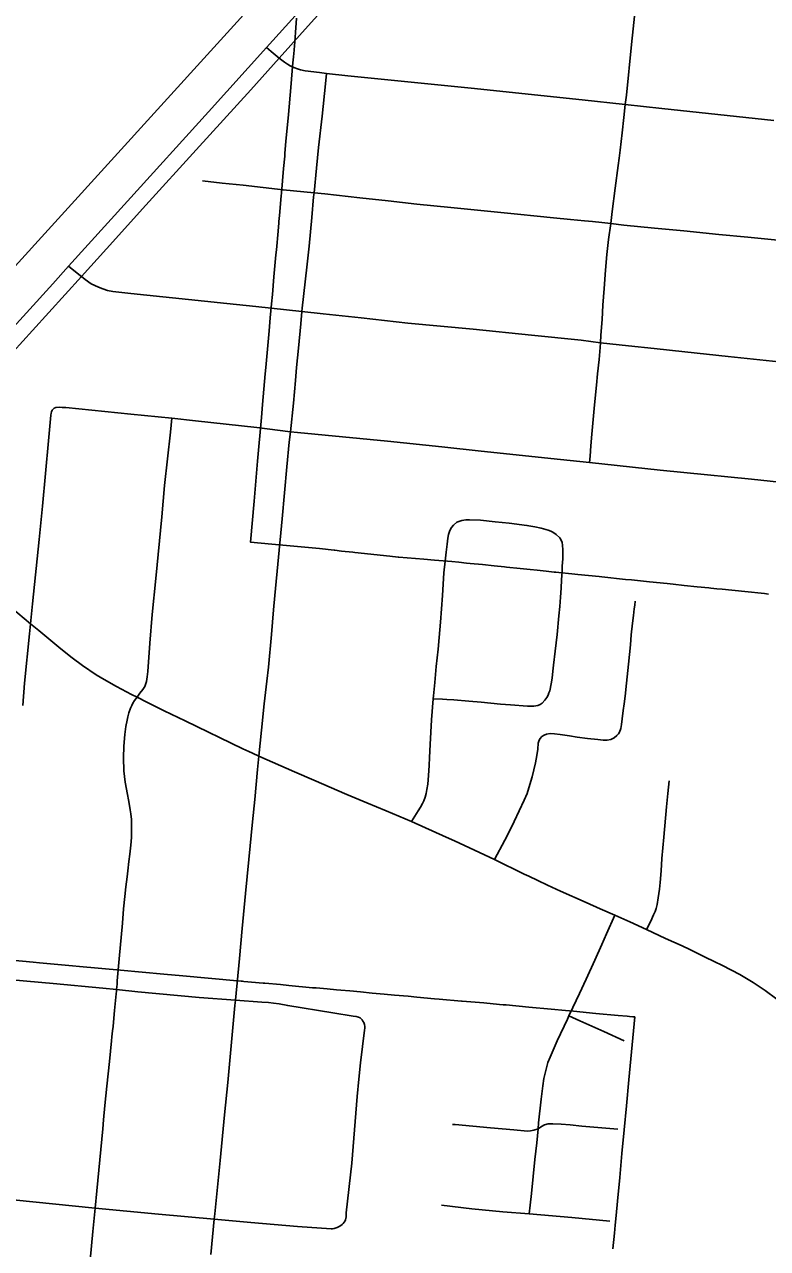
# Model space of a CAD drawing. Extents: x -1.4 to 35.4, y 0 to 22.
# Drawn here: x 27.739 to 28.091, y 15.833 to 16.414 of the extents above; entities that cross this region are included whole.
import ezdxf

# ---------------------------------------------------------------- set-up
doc = ezdxf.new("R2010")
doc.units = 0
for name, color, linetype in [('GM_X_City_Street', 7, 'Continuous'), ('GM_X_County_Road', 7, 'Continuous'), ('GM_X_County_Text', 7, 'Continuous'), ('GM_X_Rail_Line', 7, 'Continuous'), ('GM_X_State_Route', 7, 'Continuous')]:
    doc.layers.add(name, color=color, linetype=linetype)

msp = doc.modelspace()

# ---------------------------------------------------------------- linework, layer by layer
at = {"layer": 'GM_X_City_Street'}
for points in [[(28.00683, 16.20617), (28.00708, 16.20921), (28.00747, 16.21414), (28.00791, 16.21971), (28.00923, 16.23349), (28.01013, 16.24292), (28.01062, 16.24828), (28.01131, 16.25503), (28.01181, 16.26079), (28.01196, 16.26296), (28.01221, 16.26654), (28.0128, 16.27409), (28.0132, 16.28084), (28.0137, 16.28878), (28.0144, 16.29742), (28.01509, 16.30486), (28.01588, 16.31202), (28.01687, 16.31956), (28.01757, 16.32532), (28.01896, 16.33634), (28.02035, 16.34706), (28.02085, 16.35053), (28.02134, 16.35441), (28.02234, 16.36265), (28.02302, 16.36984), (28.02378, 16.37607), (28.02432, 16.38052), (28.02667, 16.40444), (28.02857, 16.42235)], [(27.85358, 16.40305), (27.85584, 16.40122), (27.85971, 16.39809), (27.86211, 16.39616), (27.86354, 16.39516), (27.86485, 16.39435), (27.86655, 16.39359), (27.86827, 16.3929), (27.86969, 16.39251), (27.87191, 16.39208), (27.87872, 16.39117), (27.88214, 16.3908), (27.89225, 16.3897), (27.95071, 16.38371), (28.00329, 16.37826), (28.02378, 16.37607), (28.04117, 16.37421), (28.09416, 16.36841)], [(27.82722, 15.83057), (27.82882, 15.84721), (27.82907, 15.84974), (27.83173, 15.87507), (27.83365, 15.89672), (27.83522, 15.91216), (27.83867, 15.94863), (27.83891, 15.95112), (27.84077, 15.9709), (27.84207, 15.98511), (27.84371, 16.00179), (27.84525, 16.01787), (27.847, 16.0358), (27.84804, 16.04631), (27.84935, 16.06052), (27.85002, 16.06695), (27.85129, 16.07923), (27.85255, 16.09167), (27.85375, 16.10245), (27.85451, 16.10918), (27.85598, 16.1246), (27.85694, 16.13632), (27.85762, 16.14308), (27.86101, 16.17943), (27.86325, 16.20416), (27.86443, 16.21585), (27.86496, 16.2208), (27.86642, 16.2343), (27.8674, 16.24517), (27.86792, 16.25131), (27.86875, 16.2605), (27.86988, 16.27193), (27.87043, 16.27786), (27.87058, 16.27945), (27.87271, 16.29892), (27.87379, 16.30878), (27.87511, 16.32237), (27.87597, 16.33226), (27.87616, 16.33416), (27.87733, 16.34581), (27.87835, 16.35566), (27.88002, 16.37046), (27.88163, 16.38591), (27.88214, 16.3908)], [(27.82329, 16.33977), (27.83263, 16.33878), (27.84249, 16.33773), (27.86153, 16.33562), (27.8714, 16.33462), (27.87616, 16.33416), (27.88129, 16.33365), (27.89794, 16.33178), (27.91138, 16.3303), (27.92486, 16.32881), (27.94109, 16.32719), (27.95691, 16.32562), (27.97271, 16.32404), (27.98194, 16.32312), (27.98976, 16.32234), (27.99776, 16.32155), (28.00446, 16.32088), (28.00829, 16.3205), (28.01271, 16.32006), (28.01687, 16.31956), (28.02313, 16.31886), (28.03757, 16.31744), (28.05159, 16.31606), (28.06821, 16.31441), (28.08191, 16.31306), (28.09769, 16.3115)], [(27.75978, 16.29935), (27.76469, 16.29539), (27.76585, 16.29445), (27.76759, 16.29305), (27.77052, 16.291), (27.77215, 16.29012), (27.77393, 16.28935), (27.77604, 16.28852), (27.77825, 16.28787), (27.78076, 16.2874), (27.78931, 16.28634), (27.82419, 16.28269), (27.83476, 16.28159), (27.84858, 16.28015), (27.87043, 16.27786), (27.88047, 16.2768), (27.89851, 16.27489), (27.92068, 16.27236), (27.95157, 16.26948), (27.97936, 16.26667), (28.00279, 16.26416), (28.01196, 16.26296), (28.02537, 16.26153), (28.03743, 16.26024), (28.05195, 16.2587), (28.07262, 16.2565), (28.09654, 16.25395)], [(27.73803, 16.09093), (27.73892, 16.10145), (27.74124, 16.12495), (27.74173, 16.12974), (27.74269, 16.13916), (27.74585, 16.16966), (27.74745, 16.18554), (27.75024, 16.21645), (27.75134, 16.22872), (27.75146, 16.22959), (27.75161, 16.23027), (27.75197, 16.23098), (27.75292, 16.23194)], [(27.75292, 16.23194), (27.75371, 16.23226), (27.7553, 16.2324), (27.75679, 16.23236), (27.75846, 16.23226), (27.78935, 16.22919), (27.80872, 16.22718), (27.82002, 16.22601), (27.8491, 16.22276), (27.86496, 16.2208), (27.86827, 16.2204), (27.91099, 16.21636), (27.93683, 16.21356), (27.95535, 16.21162), (27.993, 16.20764), (28.00683, 16.20617), (28.04039, 16.20259), (28.05147, 16.20142), (28.08355, 16.19831), (28.11758, 16.19468)], [(27.76999, 15.82783), (27.77123, 15.84147), (27.77244, 15.85254), (27.7732, 15.86062), (27.77458, 15.87542), (27.77599, 15.89017), (27.77629, 15.89441), (27.77692, 15.90115), (27.77795, 15.91038), (27.77923, 15.92209), (27.78007, 15.93188), (27.78032, 15.93377), (27.78063, 15.93653), (27.78083, 15.93868), (27.78121, 15.94266), (27.78158, 15.9463), (27.78231, 15.95421), (27.78245, 15.95537), (27.78253, 15.95616), (27.78279, 15.9587), (27.78286, 15.96033), (27.78394, 15.97251), (27.78472, 15.98084), (27.78536, 15.98765), (27.78585, 15.99445), (27.78646, 16.00029), (27.78697, 16.00489), (27.78748, 16.0096), (27.78789, 16.01257), (27.7884, 16.01687), (27.78881, 16.02044), (27.78922, 16.02465), (27.78953, 16.02833), (27.78963, 16.03201), (27.78963, 16.03457), (27.78953, 16.03692), (27.78933, 16.03958), (27.78902, 16.04143), (27.78871, 16.04347), (27.7882, 16.04613), (27.78769, 16.04869), (27.78656, 16.05463), (27.78598, 16.0599), (27.78576, 16.0661), (27.78596, 16.07168), (27.78646, 16.07724), (27.78697, 16.08095), (27.78751, 16.08405), (27.78789, 16.08563), (27.78841, 16.08742), (27.78916, 16.08962), (27.78973, 16.09093), (27.79027, 16.09207), (27.79104, 16.09329), (27.79222, 16.09485), (27.79363, 16.09673), (27.79503, 16.09859), (27.79587, 16.09989), (27.79628, 16.10084), (27.7967, 16.10232), (27.79707, 16.10446), (27.79735, 16.10707), (27.79823, 16.12055), (27.79936, 16.13416), (27.80117, 16.15122), (27.80396, 16.1805), (27.80533, 16.19534), (27.80803, 16.22064), (27.80872, 16.22718)], [(27.92233, 16.03589), (27.92554, 16.04089), (27.92671, 16.04272), (27.92765, 16.04442), (27.92822, 16.04564), (27.92888, 16.04752), (27.92935, 16.04913), (27.92972, 16.0511), (27.9301, 16.05365), (27.93048, 16.0577), (27.93076, 16.06241), (27.93095, 16.06627), (27.93123, 16.0724), (27.93152, 16.07824), (27.93189, 16.08417), (27.93272, 16.09415), (27.93283, 16.09557), (27.9334, 16.10179), (27.93415, 16.10942), (27.93498, 16.11758), (27.93547, 16.12318), (27.93608, 16.13044), (27.93707, 16.14315), (27.93773, 16.1538), (27.9383, 16.1594), (27.93877, 16.1636), (27.93924, 16.16746), (27.93962, 16.17029), (27.9399, 16.17198), (27.94019, 16.17302), (27.94056, 16.17396), (27.94141, 16.17538), (27.94235, 16.17641), (27.94394, 16.17791)], [(27.94394, 16.17791), (27.94628, 16.17867), (27.94811, 16.17896), (27.94993, 16.17902), (27.95516, 16.17877), (27.96213, 16.1781), (27.96873, 16.17735), (27.97711, 16.17632), (27.98088, 16.17566), (27.98381, 16.17509), (27.98724, 16.17413), (27.98842, 16.17368), (27.98948, 16.17312), (27.99103, 16.17211), (27.99275, 16.17044)], [(27.98443, 16.09209), (27.98569, 16.09341), (27.98654, 16.09473), (27.98717, 16.09589), (27.98757, 16.09689), (27.98795, 16.09793), (27.98861, 16.10123), (27.98908, 16.10396), (27.98946, 16.10716), (27.98974, 16.10999), (27.99049, 16.11678), (27.99144, 16.12469), (27.99228, 16.13345), (27.99266, 16.13797), (27.99304, 16.1424), (27.99332, 16.14655), (27.9936, 16.1505), (27.99379, 16.15446), (27.99388, 16.157), (27.99408, 16.16058), (27.99408, 16.16303), (27.99408, 16.16473), (27.99401, 16.16699), (27.99379, 16.1682), (27.99332, 16.16944), (27.99275, 16.17044)], [(27.96167, 16.01794), (27.96666, 16.02708), (27.96882, 16.03132), (27.97105, 16.03594), (27.97583, 16.04602), (27.97721, 16.04922), (27.97805, 16.05182), (27.97967, 16.05716), (27.98122, 16.0638), (27.98178, 16.06726), (27.98225, 16.07028), (27.98253, 16.07301), (27.983, 16.07452), (27.98345, 16.07527), (27.98426, 16.07618), (27.98524, 16.07688), (27.98636, 16.07736), (27.98819, 16.07759), (27.99026, 16.07753), (27.9929, 16.07725), (27.99728, 16.07654), (28.00095, 16.07595), (28.00585, 16.07531), (28.01079, 16.07473), (28.01328, 16.07449), (28.01513, 16.07452), (28.01691, 16.07484), (28.01855, 16.0756), (28.0198, 16.07664), (28.02055, 16.07749), (28.02099, 16.07833), (28.0216, 16.08005), (28.02193, 16.08189), (28.02234, 16.08455), (28.0228, 16.08863), (28.02322, 16.09168), (28.02364, 16.09537), (28.02436, 16.10146), (28.02522, 16.11055), (28.02617, 16.11964), (28.02663, 16.12453), (28.02725, 16.13004), (28.02772, 16.1337), (28.02804, 16.13675), (28.02827, 16.13856), (28.02843, 16.14037)], [(27.93272, 16.09415), (27.93707, 16.09388), (27.9391, 16.09375), (27.94244, 16.0936), (27.94961, 16.09303), (27.95545, 16.09247), (27.96459, 16.09162), (27.96933, 16.09127), (27.97736, 16.09067), (27.98044, 16.09068), (27.98226, 16.091), (27.98343, 16.09142), (27.98443, 16.09209)], [(28.03383, 15.98468), (28.03581, 15.98864), (28.03722, 15.99156), (28.03788, 15.99316), (28.03836, 15.99467), (28.03883, 15.99646), (28.03939, 15.99966), (28.03996, 16.00381), (28.04024, 16.00701), (28.04071, 16.01257), (28.04118, 16.01841), (28.04203, 16.02849), (28.04335, 16.04281), (28.04392, 16.04922), (28.04458, 16.0552)], [(27.97814, 15.84974), (27.97862, 15.85382), (27.97928, 15.85947), (27.98013, 15.86748), (27.98088, 15.87549), (27.98177, 15.88348), (27.98241, 15.89014), (27.98265, 15.89299), (27.98381, 15.90422), (27.98428, 15.9079), (27.98461, 15.91056), (27.98522, 15.91392), (27.98587, 15.91722), (27.98635, 15.91901), (27.9871, 15.92156), (27.98812, 15.92416), (27.99144, 15.93192), (27.9963, 15.94215), (27.99703, 15.94367), (27.99894, 15.94763), (28.0021, 15.95436), (28.00521, 15.96115), (28.00935, 15.97018), (28.01272, 15.97752), (28.01494, 15.98264), (28.01877, 15.99145)], [(27.7256, 15.96148), (27.75248, 15.95902), (27.77596, 15.95685), (27.78253, 15.95616), (27.79262, 15.95511), (27.82165, 15.95238), (27.83891, 15.95112), (27.85135, 15.95022), (27.85459, 15.94999), (27.8569, 15.94977), (27.85965, 15.9494), (27.8637, 15.94861), (27.88513, 15.94515), (27.89467, 15.94361), (27.89609, 15.94339), (27.8972, 15.94313), (27.89798, 15.9428), (27.89858, 15.94234), (27.89903, 15.94177), (27.89936, 15.94123), (27.89972, 15.9406)], [(27.88954, 15.84472), (27.89005, 15.84525), (27.89053, 15.84585), (27.89089, 15.8464), (27.89106, 15.847), (27.89134, 15.84841), (27.89148, 15.8502), (27.89415, 15.87376), (27.89669, 15.90541), (27.89735, 15.91373), (27.89816, 15.92147), (27.90016, 15.93693), (27.90024, 15.93786), (27.90021, 15.93859), (27.90009, 15.93955), (27.89972, 15.9406)], [(27.99703, 15.94367), (28.00215, 15.94138), (28.01358, 15.93624), (28.02322, 15.93182)], [(27.94189, 15.89217), (27.94313, 15.89209), (27.95978, 15.89058), (27.97087, 15.88963), (27.97741, 15.88904), (27.97882, 15.88916), (27.98039, 15.8894), (27.98241, 15.89014)], [(27.98241, 15.89014), (27.98411, 15.89123), (27.98539, 15.89196), (27.98722, 15.89251), (27.9894, 15.89245), (27.99332, 15.89226), (27.99768, 15.89193), (28.0032, 15.89142), (28.01075, 15.89075), (28.02021, 15.88991)], [(27.72404, 15.85735), (27.77244, 15.85254), (27.80239, 15.84957), (27.82882, 15.84721), (27.84623, 15.84565), (27.86836, 15.84377), (27.8843, 15.84271), (27.88499, 15.84269), (27.88575, 15.84276), (27.88718, 15.84324), (27.88802, 15.8437), (27.88887, 15.8442), (27.88954, 15.84472)], [(27.9366, 15.85382), (27.95102, 15.85221), (27.96564, 15.85077), (27.97814, 15.84974)], [(27.97814, 15.84974), (27.99846, 15.84806), (28.0164, 15.84637)]]:
    msp.add_lwpolyline(points, dxfattribs=at)
at = {"layer": 'GM_X_County_Road'}
for points in [[(27.85971, 16.39809), (27.87479, 16.41491), (27.90318, 16.44621), (27.90662, 16.45003)], [(27.76585, 16.29445), (27.77767, 16.30754), (27.79645, 16.32824), (27.8202, 16.35452), (27.84617, 16.38298), (27.85971, 16.39809)], [(27.6702, 16.18887), (27.69716, 16.21866), (27.73352, 16.25866), (27.74269, 16.26879), (27.76585, 16.29445)], [(27.6702, 16.18887), (27.67179, 16.18748), (27.67857, 16.18159), (27.6857, 16.17572), (27.69899, 16.16462), (27.71494, 16.1518), (27.72505, 16.14354), (27.72841, 16.1408), (27.73272, 16.13724), (27.74173, 16.12974)], [(27.74173, 16.12974), (27.74561, 16.12651), (27.75614, 16.11784), (27.7614, 16.11358), (27.76629, 16.10988), (27.77291, 16.10547), (27.77658, 16.10326), (27.78245, 16.0999), (27.78957, 16.0962), (27.79222, 16.09485)], [(27.79222, 16.09485), (27.79288, 16.09451), (27.79617, 16.09282), (27.80061, 16.09062), (27.80505, 16.08842), (27.81513, 16.08363), (27.84247, 16.07036), (27.84524, 16.06904), (27.84693, 16.0683), (27.85002, 16.06695)], [(27.85002, 16.06695), (27.86693, 16.05945), (27.87601, 16.05549), (27.89174, 16.0487), (27.90116, 16.04468), (27.91033, 16.04091), (27.92233, 16.03589)], [(27.92233, 16.03589), (27.93875, 16.0285), (27.94271, 16.02672), (27.96167, 16.01794)], [(27.96167, 16.01794), (27.97578, 16.01093), (27.97799, 16.00994), (27.98225, 16.00792), (27.98686, 16.0057), (27.993, 16.00293), (28.00519, 15.9974), (28.01188, 15.99448), (28.01877, 15.99145)], [(28.01877, 15.99145), (28.02592, 15.98836), (28.03383, 15.98468)], [(28.03383, 15.98468), (28.04289, 15.98047), (28.05067, 15.97689), (28.05176, 15.97637), (28.05341, 15.97563), (28.06105, 15.97183), (28.06323, 15.9708), (28.0643, 15.97027), (28.06595, 15.96949), (28.06983, 15.96762), (28.07805, 15.9633), (28.08449, 15.95959), (28.09018, 15.95576), (28.09568, 15.95167), (28.10431, 15.9453)]]:
    msp.add_lwpolyline(points, dxfattribs=at)
at = {"layer": 'GM_X_County_Text'}
for points in [[(27.8679, 16.41701), (27.86735, 16.4102), (27.86699, 16.4057), (27.86653, 16.40004), (27.86643, 16.39881), (27.86629, 16.39702), (27.86619, 16.39597), (27.86514, 16.3841), (27.864, 16.37127), (27.86286, 16.35844), (27.86237, 16.35288), (27.86224, 16.35146), (27.86172, 16.34561), (27.86069, 16.33403), (27.86058, 16.33278), (27.85974, 16.32335), (27.85949, 16.32049), (27.85944, 16.31995), (27.85908, 16.31594), (27.8583, 16.30713), (27.85809, 16.30477), (27.85716, 16.2943), (27.85641, 16.28591), (27.85602, 16.28147), (27.85543, 16.27489), (27.85488, 16.26864), (27.85334, 16.25131), (27.85307, 16.24827), (27.85178, 16.23375), (27.85122, 16.22752), (27.84938, 16.20677), (27.8477, 16.18788), (27.84598, 16.16849), (27.85608, 16.16753), (27.8787, 16.16537), (27.88577, 16.16459), (27.88604, 16.16456), (27.88924, 16.16421), (27.89451, 16.16363), (27.89556, 16.16352), (27.91204, 16.16171), (27.91614, 16.16136), (27.91638, 16.16134), (27.92822, 16.16032), (27.93337, 16.15988), (27.94148, 16.15918), (27.94476, 16.1589), (27.94846, 16.15852), (27.95015, 16.15834), (27.95607, 16.15774), (27.96164, 16.15716), (27.96642, 16.15667), (27.96738, 16.15658), (27.97389, 16.15591), (27.97868, 16.15542), (27.98197, 16.15508), (27.98619, 16.15464), (27.98999, 16.15425), (27.9909, 16.15416), (27.99232, 16.15402), (27.99844, 16.15339), (28.00129, 16.15309), (28.0114, 16.15206), (28.0126, 16.15193), (28.0239, 16.15077), (28.02667, 16.15049), (28.0352, 16.14961), (28.0436, 16.14875), (28.04651, 16.14845), (28.05166, 16.14792), (28.05781, 16.14729), (28.06335, 16.14672), (28.06434, 16.14662), (28.06723, 16.14632), (28.06968, 16.14607), (28.08042, 16.14497), (28.08978, 16.14401), (28.09173, 16.14381)], [(28.01791, 15.83313), (28.01862, 15.84065), (28.01898, 15.84444), (28.0194, 15.84895), (28.02004, 15.85576), (28.02111, 15.86707), (28.02218, 15.87839), (28.02324, 15.8897), (28.02431, 15.90101), (28.02547, 15.91332), (28.02829, 15.94317), (28.02731, 15.94326), (28.02572, 15.9434), (28.02473, 15.9435), (28.02039, 15.9439), (28.00978, 15.9449), (27.99918, 15.94589), (27.99535, 15.94625), (27.98857, 15.94688), (27.97796, 15.94787), (27.96735, 15.94887), (27.9658, 15.94901), (27.96417, 15.94916), (27.95675, 15.94986), (27.94643, 15.95064), (27.94612, 15.95066), (27.93551, 15.95163), (27.93322, 15.95184), (27.9249, 15.9526), (27.92077, 15.95298), (27.91429, 15.95357), (27.90946, 15.95401), (27.90368, 15.95453), (27.89814, 15.95504), (27.89308, 15.9555), (27.8888, 15.95589), (27.88682, 15.95607), (27.88247, 15.95647), (27.87718, 15.95695), (27.8755, 15.95703), (27.86419, 15.95814), (27.86025, 15.9585), (27.85287, 15.95917), (27.85212, 15.95924), (27.84287, 15.96008), (27.84223, 15.96014), (27.84156, 15.9602), (27.83971, 15.96037), (27.81398, 15.96272), (27.80487, 15.96355), (27.78434, 15.96542), (27.76498, 15.96719), (27.76155, 15.9675), (27.7459, 15.96893), (27.74304, 15.96919), (27.72434, 15.9709)]]:
    msp.add_lwpolyline(points, dxfattribs=at)
at = {"layer": 'GM_X_Rail_Line'}
msp.add_lwpolyline([(27.39247, 15.93134), (27.40601, 15.94348), (27.43078, 15.96653), (27.46037, 15.99668), (27.49385, 16.03314), (27.55186, 16.09769), (27.60013, 16.15112), (27.68085, 16.24056), (27.87726, 16.4568)], dxfattribs=at)
at = {"layer": 'GM_X_State_Route'}
for points in [[(27.66467, 16.19418), (27.66773, 16.19753), (27.69686, 16.22968), (27.72898, 16.26516), (27.75226, 16.29103), (27.75978, 16.29935), (27.78769, 16.33019), (27.82606, 16.37257), (27.85358, 16.40305), (27.88229, 16.43484), (27.90004, 16.45445), (27.91106, 16.46664), (27.96208, 16.5227), (27.97509, 16.53689), (27.9887, 16.55182), (27.99056, 16.55337), (27.99229, 16.55436), (27.99466, 16.55523), (27.99651, 16.55551), (27.99843, 16.55572)], [(27.85971, 16.39809), (27.87479, 16.41491), (27.90318, 16.44621), (27.90662, 16.45003)], [(27.76585, 16.29445), (27.77767, 16.30754), (27.79645, 16.32824), (27.8202, 16.35452), (27.84617, 16.38298), (27.85971, 16.39809)], [(27.6702, 16.18887), (27.69716, 16.21866), (27.73352, 16.25866), (27.74269, 16.26879), (27.76585, 16.29445)]]:
    msp.add_lwpolyline(points, dxfattribs=at)

doc.saveas('drawing.dxf')
